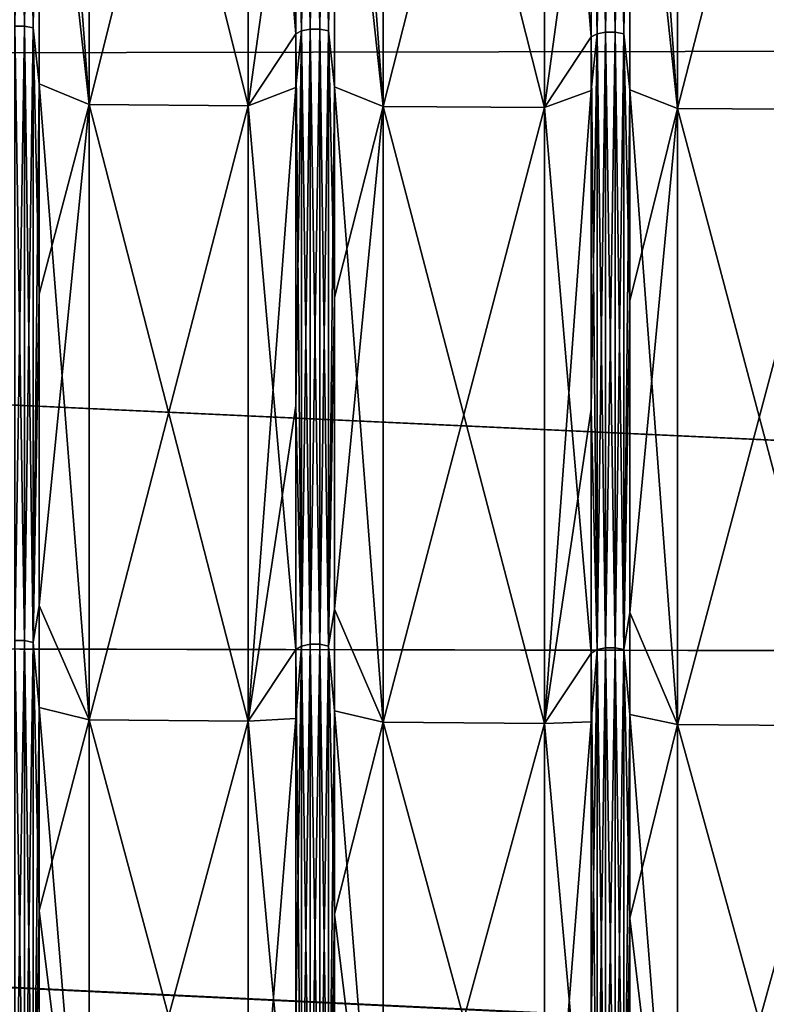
# Model space of a CAD drawing. Header units: metres. Extents: x -31 to 116, y -84 to 84.
# Tile 412 of 656: x 64.21 to 69.47, y -30.12 to -23.18. Entities that reach past the tile are written whole.
import ezdxf

# ---------------------------------------------------------------- set-up
doc = ezdxf.new("R2010")
doc.units = ezdxf.units.M
doc.layers.add('solid_80010000GA_11_1', color=7, linetype='CONTINUOUS')

msp = doc.modelspace()

# ---------------------------------------------------------------- linework, layer by layer
at = {"layer": 'solid_80010000GA_11_1'}
for points in [[(64.247459, -18.755266, 57.722775), (64.179909, -18.755253, 57.722733), (64.179909, -23.226311, 56.073273)], [(64.247459, -23.226328, -56.073315), (64.179909, -23.226311, -56.073273), (64.179909, -18.755253, -57.722733)], [(64.247459, -18.755266, -57.722775), (64.247459, -23.226328, -56.073315), (64.179909, -18.755253, -57.722733)], [(64.247459, -23.226328, 56.073315), (64.247459, -18.755266, 57.722775), (64.179909, -23.226311, 56.073273)], [(64.308144, -18.764439, 57.751003), (64.247459, -18.755266, 57.722775), (64.247459, -23.226328, 56.073315)], [(64.308144, -23.237686, -56.100739), (64.247459, -23.226328, -56.073315), (64.247459, -18.755266, -57.722775)], [(64.308144, -18.764439, -57.751003), (64.308144, -23.237686, -56.100739), (64.247459, -18.755266, -57.722775)], [(64.308144, -23.237686, 56.100739), (64.308144, -18.764439, 57.751003), (64.247459, -23.226328, 56.073315)], [(64.308144, -18.764439, -57.751003), (64.349533, -19.090153, -57.700039), (64.308144, -23.237686, -56.100739)], [(64.308144, -23.237686, 56.100739), (64.349533, -20.61541, 57.172836), (64.308144, -18.764439, 57.751003)], [(66.198471, -23.258472, 56.150921), (66.198471, -18.781225, 57.802666), (66.156929, -21.374306, 56.951633)], [(66.198471, -18.781225, -57.802666), (66.198471, -23.258472, -56.150921), (66.156929, -18.797657, -57.853241)], [(66.259193, -18.772078, 57.774517), (66.198471, -18.781225, 57.802666), (66.198471, -23.258472, 56.150921)], [(66.259193, -23.247147, 56.123577), (66.259193, -18.772078, 57.774517), (66.198471, -23.258472, 56.150921)], [(66.259193, -18.772078, -57.774517), (66.259193, -23.247147, -56.123577), (66.198471, -18.781225, -57.802666)], [(66.259193, -23.247147, -56.123577), (66.198471, -23.258472, -56.150921), (66.198471, -18.781225, -57.802666)], [(66.326744, -18.772093, 57.774559), (66.259193, -18.772078, 57.774517), (66.259193, -23.247147, 56.123577)], [(66.326744, -23.247164, -56.123619), (66.259193, -23.247147, -56.123577), (66.259193, -18.772078, -57.774517)], [(66.326744, -18.772093, -57.774559), (66.326744, -23.247164, -56.123619), (66.259193, -18.772078, -57.774517)], [(66.326744, -23.247164, 56.123619), (66.326744, -18.772093, 57.774559), (66.259193, -23.247147, 56.123577)], [(66.387428, -18.781265, 57.802788), (66.326744, -18.772093, 57.774559), (66.326744, -23.247164, 56.123619)], [(66.387428, -23.258522, -56.151039), (66.326744, -23.247164, -56.123619), (66.326744, -18.772093, -57.774559)], [(66.387428, -18.781265, -57.802788), (66.387428, -23.258522, -56.151039), (66.326744, -18.772093, -57.774559)], [(66.387428, -23.258522, 56.151039), (66.387428, -18.781265, 57.802788), (66.326744, -23.247164, 56.123619)], [(66.387428, -18.781265, -57.802788), (66.428818, -19.10725, -57.751732), (66.387428, -23.258522, -56.151039)], [(66.387428, -23.258522, 56.151039), (66.428818, -20.633863, 57.224064), (66.387428, -18.781265, 57.802788)], [(68.338486, -18.788904, 57.826298), (68.277763, -18.79805, 57.85445), (68.277763, -23.27931, 56.201225)], [(68.338486, -23.267982, 56.173878), (68.338486, -18.788904, 57.826298), (68.277763, -23.27931, 56.201225)], [(68.338486, -18.788904, -57.826298), (68.338486, -23.267982, -56.173878), (68.277763, -18.79805, -57.85445)], [(68.406036, -18.788918, 57.826344), (68.338486, -18.788904, 57.826298), (68.338486, -23.267982, 56.173878)], [(68.406036, -23.268, -56.173923), (68.338486, -23.267982, -56.173878), (68.338486, -18.788904, -57.826298)], [(68.406036, -18.788918, -57.826344), (68.406036, -23.268, -56.173923), (68.338486, -18.788904, -57.826298)], [(68.406036, -23.268, 56.173923), (68.406036, -18.788918, 57.826344), (68.338486, -23.267982, 56.173878)], [(68.466713, -18.79809, 57.854572), (68.406036, -18.788918, 57.826344), (68.406036, -23.268, 56.173923)], [(68.466713, -23.27936, -56.201344), (68.406036, -23.268, -56.173923), (68.406036, -18.788918, -57.826344)], [(68.466713, -18.79809, -57.854572), (68.466713, -23.27936, -56.201344), (68.406036, -18.788918, -57.826344)], [(12.5, -19.366802, -55.339149), (103, -23.341595, -56.357498), (103, -18.847979, -58.015087)], [(12.5, -19.366768, 55.339161), (103, -18.848118, 58.015034), (103, -23.341688, 56.357452)], [(65.820847, -19.305466, -58.445286), (66.156929, -18.797657, -57.853241), (66.156929, -23.278824, -56.200054)], [(66.198471, -23.258472, -56.150921), (66.156929, -23.278824, -56.200054), (66.156929, -18.797657, -57.853241)], [(67.908531, -19.316727, -58.479942), (68.236214, -18.814484, -57.905025), (68.236214, -23.29966, -56.250355)], [(68.277763, -23.27931, 56.201225), (68.277763, -18.79805, 57.85445), (68.236214, -21.393438, 57.002609)], [(68.277763, -18.79805, -57.85445), (68.277763, -23.27931, -56.201225), (68.236214, -18.814484, -57.905025)], [(68.277763, -23.27931, -56.201225), (68.236214, -23.29966, -56.250355), (68.236214, -18.814484, -57.905025)], [(68.338486, -23.267982, -56.173878), (68.277763, -23.27931, -56.201225), (68.277763, -18.79805, -57.85445)], [(68.466713, -23.27936, 56.201344), (68.466713, -18.79809, 57.854572), (68.406036, -23.268, 56.173923)], [(68.466713, -18.79809, -57.854572), (68.508102, -19.124348, -57.803425), (68.466713, -23.27936, -56.201344)], [(68.466713, -23.27936, 56.201344), (68.508102, -20.652317, 57.275288), (68.466713, -18.79809, 57.854572)], [(64.308144, -23.237686, -56.100739), (64.349533, -19.090153, -57.700039), (64.349533, -23.632303, -55.993237)], [(64.701889, -23.777935, -56.751724), (64.349533, -23.632303, -55.993237), (64.349533, -19.090153, -57.700039)], [(64.701889, -19.299429, -58.426712), (64.701889, -23.777935, -56.751724), (64.349533, -19.090153, -57.700039)], [(66.387428, -23.258522, -56.151039), (66.428818, -19.10725, -57.751732), (66.428818, -23.653471, -56.043404)], [(66.772644, -23.791767, -56.785118), (66.428818, -23.653471, -56.043404), (66.428818, -19.10725, -57.751732)], [(66.772644, -19.3106, -58.461086), (66.772644, -23.791767, -56.785118), (66.428818, -19.10725, -57.751732)], [(68.466713, -23.27936, -56.201344), (68.508102, -19.124348, -57.803425), (68.508102, -23.674637, -56.093567)], [(68.843391, -23.805599, -56.818512), (68.508102, -23.674637, -56.093567), (68.508102, -19.124348, -57.803425)], [(68.843391, -19.32177, -58.495464), (68.843391, -23.805599, -56.818512), (68.508102, -19.124348, -57.803425)], [(64.701889, -23.777935, 56.751724), (64.701889, -19.299429, 58.426712), (64.349533, -20.61541, 57.172836)], [(65.820847, -19.305466, 58.445286), (64.701889, -19.299429, 58.426712), (64.701889, -23.777935, 56.751724)], [(65.820847, -23.78541, -56.769772), (64.701889, -23.777935, -56.751724), (64.701889, -19.299429, -58.426712)], [(65.820847, -23.78541, -56.769772), (64.701889, -19.299429, -58.426712), (65.820847, -19.305466, -58.445286)], [(65.820847, -19.305466, 58.445286), (64.701889, -23.777935, 56.751724), (65.820847, -23.78541, 56.769772)], [(65.820847, -19.305466, 58.445286), (65.820847, -23.78541, 56.769772), (66.156929, -21.374306, 56.951633)], [(65.820847, -23.78541, -56.769772), (65.820847, -19.305466, -58.445286), (66.156929, -23.278824, -56.200054)], [(66.772644, -23.791767, 56.785118), (66.772644, -19.3106, 58.461086), (66.428818, -20.633863, 57.224064)], [(67.908531, -19.316727, 58.479942), (66.772644, -19.3106, 58.461086), (66.772644, -23.791767, 56.785118)], [(67.908531, -23.799355, -56.803436), (66.772644, -23.791767, -56.785118), (66.772644, -19.3106, -58.461086)], [(67.908531, -23.799355, -56.803436), (66.772644, -19.3106, -58.461086), (67.908531, -19.316727, -58.479942)], [(67.908531, -19.316727, 58.479942), (66.772644, -23.791767, 56.785118), (67.908531, -23.799355, 56.803436)], [(67.908531, -19.316727, 58.479942), (67.908531, -23.799355, 56.803436), (68.236214, -21.393438, 57.002609)], [(67.908531, -23.799355, -56.803436), (67.908531, -19.316727, -58.479942), (68.236214, -23.29966, -56.250355)], [(68.843391, -23.805599, 56.818512), (68.843391, -19.32177, 58.495464), (68.508102, -20.652317, 57.275288)], [(69.996216, -19.327988, 58.514603), (68.843391, -19.32177, 58.495464), (68.843391, -23.805599, 56.818512)], [(69.996216, -23.813299, -56.837105), (68.843391, -23.805599, -56.818512), (68.843391, -19.32177, -58.495464)], [(69.996216, -23.813299, -56.837105), (68.843391, -19.32177, -58.495464), (69.996216, -19.327988, -58.514603)], [(69.996216, -19.327988, 58.514603), (68.843391, -23.805599, 56.818512), (69.996216, -23.813299, 56.837105)], [(12.5, -23.505802, 53.711929), (12.5, -19.366768, 55.339161), (103, -23.341688, 56.357452)], [(12.5, -19.366802, -55.339149), (12.5, -23.505838, -53.711914), (103, -23.341595, -56.357498)], [(64.308144, -23.237686, 56.100739), (64.349533, -25.114065, 55.344486), (64.349533, -20.61541, 57.172836)], [(64.701889, -23.777935, 56.751724), (64.349533, -20.61541, 57.172836), (64.349533, -25.114065, 55.344486)], [(66.387428, -23.258522, 56.151039), (66.428818, -25.136597, 55.394054), (66.428818, -20.633863, 57.224064)], [(66.772644, -23.791767, 56.785118), (66.428818, -20.633863, 57.224064), (66.428818, -25.136597, 55.394054)], [(68.466713, -23.27936, 56.201344), (68.508102, -25.159126, 55.443623), (68.508102, -20.652317, 57.275288)], [(68.843391, -23.805599, 56.818512), (68.508102, -20.652317, 57.275288), (68.508102, -25.159126, 55.443623)], [(65.820847, -23.78541, 56.769772), (66.156929, -23.656631, 56.042068), (66.156929, -21.374306, 56.951633)], [(66.198471, -23.258472, 56.150921), (66.156929, -21.374306, 56.951633), (66.156929, -23.656631, 56.042068)], [(67.908531, -23.799355, 56.803436), (68.236214, -23.677807, 56.092232), (68.236214, -21.393438, 57.002609)], [(68.277763, -23.27931, 56.201225), (68.236214, -21.393438, 57.002609), (68.236214, -23.677807, 56.092232)], [(64.247459, -23.226328, 56.073315), (64.179909, -23.226311, 56.073273), (64.179909, -27.554169, 54.078102)], [(64.247459, -27.55419, -54.078144), (64.179909, -27.554169, -54.078102), (64.179909, -23.226311, -56.073273)], [(64.247459, -23.226328, -56.073315), (64.247459, -27.55419, -54.078144), (64.179909, -23.226311, -56.073273)], [(64.247459, -27.55419, 54.078144), (64.247459, -23.226328, 56.073315), (64.179909, -27.554169, 54.078102)], [(64.308144, -23.237686, 56.100739), (64.247459, -23.226328, 56.073315), (64.247459, -27.55419, 54.078144)], [(64.308144, -27.567665, -54.104591), (64.247459, -27.55419, -54.078144), (64.247459, -23.226328, -56.073315)], [(64.308144, -23.237686, -56.100739), (64.308144, -27.567665, -54.104591), (64.247459, -23.226328, -56.073315)], [(64.308144, -27.567665, 54.104591), (64.308144, -23.237686, 56.100739), (64.247459, -27.55419, 54.078144)], [(64.308144, -23.237686, -56.100739), (64.349533, -23.632303, -55.993237), (64.308144, -27.567665, -54.104591)], [(64.308144, -27.567665, 54.104591), (64.349533, -25.114065, 55.344486), (64.308144, -23.237686, 56.100739)], [(65.820847, -23.78541, -56.769772), (66.156929, -23.278824, -56.200054), (66.156929, -27.616468, -54.200371)], [(66.198471, -23.258472, 56.150921), (66.156929, -23.656631, 56.042068), (66.156929, -25.900366, 55.04108)], [(66.198471, -27.592325, 54.152988), (66.198471, -23.258472, 56.150921), (66.156929, -25.900366, 55.04108)], [(66.198471, -23.258472, -56.150921), (66.198471, -27.592325, -54.152988), (66.156929, -23.278824, -56.200054)], [(66.198471, -27.592325, -54.152988), (66.156929, -27.616468, -54.200371), (66.156929, -23.278824, -56.200054)], [(66.259193, -23.247147, 56.123577), (66.198471, -23.258472, 56.150921), (66.198471, -27.592325, 54.152988)], [(66.259193, -27.578888, 54.126617), (66.259193, -23.247147, 56.123577), (66.198471, -27.592325, 54.152988)], [(66.259193, -23.247147, -56.123577), (66.259193, -27.578888, -54.126617), (66.198471, -23.258472, -56.150921)], [(66.259193, -27.578888, -54.126617), (66.198471, -27.592325, -54.152988), (66.198471, -23.258472, -56.150921)], [(66.326744, -23.247164, 56.123619), (66.259193, -23.247147, 56.123577), (66.259193, -27.578888, 54.126617)], [(66.326744, -27.578909, -54.126656), (66.259193, -27.578888, -54.126617), (66.259193, -23.247147, -56.123577)], [(66.326744, -23.247164, -56.123619), (66.326744, -27.578909, -54.126656), (66.259193, -23.247147, -56.123577)], [(66.326744, -27.578909, 54.126656), (66.326744, -23.247164, 56.123619), (66.259193, -27.578888, 54.126617)], [(66.387428, -23.258522, 56.151039), (66.326744, -23.247164, 56.123619), (66.326744, -27.578909, 54.126656)], [(66.387428, -27.592384, -54.153103), (66.326744, -27.578909, -54.126656), (66.326744, -23.247164, -56.123619)], [(66.387428, -23.258522, -56.151039), (66.387428, -27.592384, -54.153103), (66.326744, -23.247164, -56.123619)], [(66.387428, -27.592384, 54.153103), (66.387428, -23.258522, 56.151039), (66.326744, -27.578909, 54.126656)], [(66.387428, -23.258522, -56.151039), (66.428818, -23.653471, -56.043404), (66.387428, -27.592384, -54.153103)], [(66.387428, -27.592384, 54.153103), (66.428818, -25.136597, 55.394054), (66.387428, -23.258522, 56.151039)], [(67.908531, -23.799355, -56.803436), (68.236214, -23.29966, -56.250355), (68.236214, -27.641188, -54.248886)], [(68.277763, -23.27931, 56.201225), (68.236214, -23.677807, 56.092232), (68.236214, -25.92355, 55.090347)], [(68.277763, -27.617044, 54.201504), (68.277763, -23.27931, 56.201225), (68.236214, -25.92355, 55.090347)], [(68.277763, -23.27931, -56.201225), (68.277763, -27.617044, -54.201504), (68.236214, -23.29966, -56.250355)], [(68.277763, -27.617044, -54.201504), (68.236214, -27.641188, -54.248886), (68.236214, -23.29966, -56.250355)], [(68.338486, -23.267982, 56.173878), (68.277763, -23.27931, 56.201225), (68.277763, -27.617044, 54.201504)], [(68.338486, -27.603607, 54.175129), (68.338486, -23.267982, 56.173878), (68.277763, -27.617044, 54.201504)], [(68.338486, -23.267982, -56.173878), (68.338486, -27.603607, -54.175129), (68.277763, -23.27931, -56.201225)], [(68.338486, -27.603607, -54.175129), (68.277763, -27.617044, -54.201504), (68.277763, -23.27931, -56.201225)], [(68.406036, -23.268, 56.173923), (68.338486, -23.267982, 56.173878), (68.338486, -27.603607, 54.175129)], [(68.406036, -27.603628, -54.175171), (68.338486, -27.603607, -54.175129), (68.338486, -23.267982, -56.173878)], [(68.406036, -23.268, -56.173923), (68.406036, -27.603628, -54.175171), (68.338486, -23.267982, -56.173878)], [(68.406036, -27.603628, 54.175171), (68.406036, -23.268, 56.173923), (68.338486, -27.603607, 54.175129)], [(68.466713, -23.27936, 56.201344), (68.406036, -23.268, 56.173923), (68.406036, -27.603628, 54.175171)], [(68.466713, -27.617104, -54.201618), (68.406036, -27.603628, -54.175171), (68.406036, -23.268, -56.173923)], [(68.466713, -23.27936, -56.201344), (68.466713, -27.617104, -54.201618), (68.406036, -23.268, -56.173923)], [(68.466713, -27.617104, 54.201618), (68.466713, -23.27936, 56.201344), (68.406036, -27.603628, 54.175171)], [(68.466713, -23.27936, -56.201344), (68.508102, -23.674637, -56.093567), (68.466713, -27.617104, -54.201618)], [(68.466713, -27.617104, 54.201618), (68.508102, -25.159126, 55.443623), (68.466713, -23.27936, 56.201344)], [(12.5, -23.505838, -53.711914), (103, -27.691591, -54.352322), (103, -23.341595, -56.357498)], [(12.5, -23.505802, 53.711929), (103, -23.341688, 56.357452), (103, -27.689806, 54.35323)], [(12.5, -27.509588, 51.775642), (12.5, -23.505802, 53.711929), (103, -27.689806, 54.35323)], [(12.5, -23.505838, -53.711914), (12.5, -27.509621, -51.775623), (103, -27.691591, -54.352322)], [(64.308144, -27.567665, -54.104591), (64.349533, -23.632303, -55.993237), (64.349533, -28.02426, -53.929298)], [(64.701889, -28.112856, -54.734047), (64.349533, -28.02426, -53.929298), (64.349533, -23.632303, -55.993237)], [(64.701889, -23.777935, -56.751724), (64.701889, -28.112856, -54.734047), (64.349533, -23.632303, -55.993237)], [(65.820847, -28.121723, 54.75145), (66.156929, -25.900366, 55.04108), (66.156929, -23.656631, 56.042068)], [(65.820847, -23.78541, 56.769772), (65.820847, -28.121723, 54.75145), (66.156929, -23.656631, 56.042068)], [(66.387428, -27.592384, -54.153103), (66.428818, -23.653471, -56.043404), (66.428818, -28.04936, -53.977615)], [(66.772644, -28.129267, -54.766251), (66.428818, -28.04936, -53.977615), (66.428818, -23.653471, -56.043404)], [(66.772644, -23.791767, -56.785118), (66.772644, -28.129267, -54.766251), (66.428818, -23.653471, -56.043404)], [(67.908531, -28.138268, 54.783916), (68.236214, -25.92355, 55.090347), (68.236214, -23.677807, 56.092232)], [(67.908531, -23.799355, 56.803436), (67.908531, -28.138268, 54.783916), (68.236214, -23.677807, 56.092232)], [(68.466713, -27.617104, -54.201618), (68.508102, -23.674637, -56.093567), (68.508102, -28.074463, -54.025932)], [(68.843391, -28.145676, -54.798458), (68.508102, -28.074463, -54.025932), (68.508102, -23.674637, -56.093567)], [(68.843391, -23.805599, -56.818512), (68.843391, -28.145676, -54.798458), (68.508102, -23.674637, -56.093567)], [(64.701889, -23.777935, 56.751724), (64.349533, -25.114065, 55.344486), (64.349533, -27.306795, 54.296108)], [(64.701889, -28.112856, 54.734047), (64.701889, -23.777935, 56.751724), (64.349533, -27.306795, 54.296108)], [(65.820847, -23.78541, 56.769772), (64.701889, -23.777935, 56.751724), (64.701889, -28.112856, 54.734047)], [(65.820847, -28.121723, -54.75145), (64.701889, -28.112856, -54.734047), (64.701889, -23.777935, -56.751724)], [(65.820847, -28.121723, -54.75145), (64.701889, -23.777935, -56.751724), (65.820847, -23.78541, -56.769772)], [(65.820847, -23.78541, 56.769772), (64.701889, -28.112856, 54.734047), (65.820847, -28.121723, 54.75145)], [(65.820847, -28.121723, -54.75145), (65.820847, -23.78541, -56.769772), (66.156929, -27.616468, -54.200371)], [(66.772644, -23.791767, 56.785118), (66.428818, -25.136597, 55.394054), (66.428818, -27.331293, 54.344734)], [(66.772644, -28.129267, 54.766251), (66.772644, -23.791767, 56.785118), (66.428818, -27.331293, 54.344734)], [(67.908531, -23.799355, 56.803436), (66.772644, -23.791767, 56.785118), (66.772644, -28.129267, 54.766251)], [(67.908531, -28.138268, -54.783916), (66.772644, -28.129267, -54.766251), (66.772644, -23.791767, -56.785118)], [(67.908531, -28.138268, -54.783916), (66.772644, -23.791767, -56.785118), (67.908531, -23.799355, -56.803436)], [(67.908531, -23.799355, 56.803436), (66.772644, -28.129267, 54.766251), (67.908531, -28.138268, 54.783916)], [(67.908531, -28.138268, -54.783916), (67.908531, -23.799355, -56.803436), (68.236214, -27.641188, -54.248886)], [(68.843391, -23.805599, 56.818512), (68.508102, -25.159126, 55.443623), (68.508102, -27.355791, 54.39336)], [(68.843391, -28.145676, 54.798458), (68.843391, -23.805599, 56.818512), (68.508102, -27.355791, 54.39336)], [(69.996216, -23.813299, 56.837105), (68.843391, -23.805599, 56.818512), (68.843391, -28.145676, 54.798458)], [(69.996216, -28.154812, -54.816387), (68.843391, -28.145676, -54.798458), (68.843391, -23.805599, -56.818512)], [(69.996216, -28.154812, -54.816387), (68.843391, -23.805599, -56.818512), (69.996216, -23.813299, -56.837105)], [(69.996216, -23.813299, 56.837105), (68.843391, -28.145676, 54.798458), (69.996216, -28.154812, 54.816387)], [(64.308144, -27.567665, 54.104591), (64.349533, -27.306795, 54.296108), (64.349533, -25.114065, 55.344486)], [(66.387428, -27.592384, 54.153103), (66.428818, -27.331293, 54.344734), (66.428818, -25.136597, 55.394054)], [(68.466713, -27.617104, 54.201618), (68.508102, -27.355791, 54.39336), (68.508102, -25.159126, 55.443623)], [(65.820847, -28.121723, 54.75145), (66.156929, -28.101851, 53.950306), (66.156929, -25.900366, 55.04108)], [(66.198471, -27.592325, 54.152988), (66.156929, -25.900366, 55.04108), (66.156929, -28.101851, 53.950306)], [(67.908531, -28.138268, 54.783916), (68.236214, -28.127005, 53.998596), (68.236214, -25.92355, 55.090347)], [(68.277763, -27.617044, 54.201504), (68.236214, -25.92355, 55.090347), (68.236214, -28.127005, 53.998596)], [(64.308144, -27.567665, 54.104591), (64.349533, -29.455189, 53.161266), (64.349533, -27.306795, 54.296108)], [(64.701889, -28.112856, 54.734047), (64.349533, -27.306795, 54.296108), (64.349533, -29.455189, 53.161266)], [(66.387428, -27.592384, 54.153103), (66.428818, -29.481613, 53.208874), (66.428818, -27.331293, 54.344734)], [(66.772644, -28.129267, 54.766251), (66.428818, -27.331293, 54.344734), (66.428818, -29.481613, 53.208874)], [(68.466713, -27.617104, 54.201618), (68.508102, -29.508038, 53.256477), (68.508102, -27.355791, 54.39336)], [(68.843391, -28.145676, 54.798458), (68.508102, -27.355791, 54.39336), (68.508102, -29.508038, 53.256477)], [(12.5, -27.509588, 51.775642), (103, -27.689806, 54.35323), (103, -31.86529, 52.015404)], [(12.5, -31.355293, 49.541309), (12.5, -27.509588, 51.775642), (103, -31.86529, 52.015404)], [(12.5, -27.509621, -51.775623), (103, -31.870413, -52.012264), (103, -27.691591, -54.352322)], [(12.5, -27.509621, -51.775623), (12.5, -31.355318, -49.54129), (103, -31.870413, -52.012264)], [(64.247459, -27.55419, 54.078144), (64.179909, -27.554169, 54.078102), (64.179909, -31.712149, 51.749523)], [(64.247459, -31.712172, -51.749561), (64.179909, -31.712149, -51.749523), (64.179909, -27.554169, -54.078102)], [(64.247459, -27.55419, -54.078144), (64.247459, -31.712172, -51.749561), (64.179909, -27.554169, -54.078102)], [(64.247459, -31.712172, 51.749561), (64.247459, -27.55419, 54.078144), (64.179909, -31.712149, 51.749523)], [(64.308144, -27.567665, 54.104591), (64.247459, -27.55419, 54.078144), (64.247459, -31.712172, 51.749561)], [(64.308144, -31.72768, -51.774868), (64.247459, -31.712172, -51.749561), (64.247459, -27.55419, -54.078144)], [(64.308144, -27.567665, -54.104591), (64.308144, -31.72768, -51.774868), (64.247459, -27.55419, -54.078144)], [(64.308144, -31.72768, 51.774868), (64.308144, -27.567665, 54.104591), (64.247459, -31.712172, 51.749561)], [(64.308144, -27.567665, -54.104591), (64.349533, -28.02426, -53.929298), (64.308144, -31.72768, -51.774868)], [(64.308144, -31.72768, 51.774868), (64.349533, -29.455189, 53.161266), (64.308144, -27.567665, 54.104591)], [(66.198471, -27.592325, 54.152988), (66.156929, -28.101851, 53.950306), (66.156929, -30.257494, 52.771523)], [(66.198471, -31.756062, 51.821182), (66.198471, -27.592325, 54.152988), (66.156929, -30.257494, 52.771523)], [(66.198471, -27.592325, -54.152988), (66.198471, -31.756062, -51.821182), (66.156929, -27.616468, -54.200371)], [(66.259193, -27.578888, 54.126617), (66.198471, -27.592325, 54.152988), (66.198471, -31.756062, 51.821182)], [(66.259193, -31.740597, 51.795948), (66.259193, -27.578888, 54.126617), (66.198471, -31.756062, 51.821182)], [(66.259193, -27.578888, -54.126617), (66.259193, -31.740597, -51.795948), (66.198471, -27.592325, -54.152988)], [(66.259193, -31.740597, -51.795948), (66.198471, -31.756062, -51.821182), (66.198471, -27.592325, -54.152988)], [(66.326744, -27.578909, 54.126656), (66.259193, -27.578888, 54.126617), (66.259193, -31.740597, 51.795948)], [(66.326744, -31.740622, -51.795986), (66.259193, -31.740597, -51.795948), (66.259193, -27.578888, -54.126617)], [(66.326744, -27.578909, -54.126656), (66.326744, -31.740622, -51.795986), (66.259193, -27.578888, -54.126617)], [(66.326744, -31.740622, 51.795986), (66.326744, -27.578909, 54.126656), (66.259193, -31.740597, 51.795948)], [(66.387428, -27.592384, 54.153103), (66.326744, -27.578909, 54.126656), (66.326744, -31.740622, 51.795986)], [(66.387428, -31.75613, -51.821293), (66.326744, -31.740622, -51.795986), (66.326744, -27.578909, -54.126656)], [(66.387428, -27.592384, -54.153103), (66.387428, -31.75613, -51.821293), (66.326744, -27.578909, -54.126656)], [(66.387428, -31.75613, 51.821293), (66.387428, -27.592384, 54.153103), (66.326744, -31.740622, 51.795986)], [(66.387428, -27.592384, -54.153103), (66.428818, -28.04936, -53.977615), (66.387428, -31.75613, -51.821293)], [(66.387428, -31.75613, 51.821293), (66.428818, -29.481613, 53.208874), (66.387428, -27.592384, 54.153103)], [(68.338486, -27.603607, 54.175129), (68.277763, -27.617044, 54.201504), (68.277763, -31.784512, 51.867607)], [(68.338486, -31.769047, 51.842373), (68.338486, -27.603607, 54.175129), (68.277763, -31.784512, 51.867607)], [(68.338486, -27.603607, -54.175129), (68.338486, -31.769047, -51.842373), (68.277763, -27.617044, -54.201504)], [(68.406036, -27.603628, 54.175171), (68.338486, -27.603607, 54.175129), (68.338486, -31.769047, 51.842373)], [(68.406036, -31.76907, -51.842411), (68.338486, -31.769047, -51.842373), (68.338486, -27.603607, -54.175129)], [(68.406036, -27.603628, -54.175171), (68.406036, -31.76907, -51.842411), (68.338486, -27.603607, -54.175129)], [(68.406036, -31.76907, 51.842411), (68.406036, -27.603628, 54.175171), (68.338486, -31.769047, 51.842373)], [(68.466713, -27.617104, 54.201618), (68.406036, -27.603628, 54.175171), (68.406036, -31.76907, 51.842411)], [(68.466713, -31.784578, -51.867718), (68.406036, -31.76907, -51.842411), (68.406036, -27.603628, -54.175171)], [(68.466713, -27.617104, -54.201618), (68.466713, -31.784578, -51.867718), (68.406036, -27.603628, -54.175171)], [(65.820847, -28.121723, -54.75145), (66.156929, -27.616468, -54.200371), (66.156929, -31.783848, -51.866528)], [(66.198471, -31.756062, -51.821182), (66.156929, -31.783848, -51.866528), (66.156929, -27.616468, -54.200371)], [(67.908531, -28.138268, -54.783916), (68.236214, -27.641188, -54.248886), (68.236214, -31.812298, -51.912952)], [(68.277763, -27.617044, 54.201504), (68.236214, -28.127005, 53.998596), (68.236214, -30.284576, 52.81876)], [(68.277763, -31.784512, 51.867607), (68.277763, -27.617044, 54.201504), (68.236214, -30.284576, 52.81876)], [(68.277763, -27.617044, -54.201504), (68.277763, -31.784512, -51.867607), (68.236214, -27.641188, -54.248886)], [(68.277763, -31.784512, -51.867607), (68.236214, -31.812298, -51.912952), (68.236214, -27.641188, -54.248886)], [(68.338486, -31.769047, -51.842373), (68.277763, -31.784512, -51.867607), (68.277763, -27.617044, -54.201504)], [(68.466713, -31.784578, 51.867718), (68.466713, -27.617104, 54.201618), (68.406036, -31.76907, 51.842411)], [(68.466713, -27.617104, -54.201618), (68.508102, -28.074463, -54.025932), (68.466713, -31.784578, -51.867718)], [(68.466713, -31.784578, 51.867718), (68.508102, -29.508038, 53.256477), (68.466713, -27.617104, 54.201618)], [(64.308144, -31.72768, -51.774868), (64.349533, -28.02426, -53.929298), (64.349533, -32.236759, -51.52203)], [(64.701889, -32.278019, -52.385857), (64.349533, -32.236759, -51.52203), (64.349533, -28.02426, -53.929298)], [(64.701889, -28.112856, -54.734047), (64.701889, -32.278019, -52.385857), (64.349533, -28.02426, -53.929298)], [(66.387428, -31.75613, -51.821293), (66.428818, -28.04936, -53.977615), (66.428818, -32.265633, -51.568192)], [(66.772644, -32.296906, -52.416676), (66.428818, -32.265633, -51.568192), (66.428818, -28.04936, -53.977615)], [(66.772644, -28.129267, -54.766251), (66.772644, -32.296906, -52.416676), (66.428818, -28.04936, -53.977615)], [(68.466713, -31.784578, -51.867718), (68.508102, -28.074463, -54.025932), (68.508102, -32.294506, -51.614353)], [(68.843391, -32.315792, -52.447495), (68.508102, -32.294506, -51.614353), (68.508102, -28.074463, -54.025932)], [(68.843391, -28.145676, -54.798458), (68.843391, -32.315792, -52.447495), (68.508102, -28.074463, -54.025932)], [(64.701889, -32.278019, 52.385857), (64.701889, -28.112856, 54.734047), (64.349533, -29.455189, 53.161266)], [(65.820847, -28.121723, 54.75145), (64.701889, -28.112856, 54.734047), (64.701889, -32.278019, 52.385857)], [(65.820847, -32.288223, -52.402508), (64.701889, -32.278019, -52.385857), (64.701889, -28.112856, -54.734047)], [(65.820847, -32.288223, -52.402508), (64.701889, -28.112856, -54.734047), (65.820847, -28.121723, -54.75145)], [(65.820847, -28.121723, 54.75145), (64.701889, -32.278019, 52.385857), (65.820847, -32.288223, 52.402508)], [(65.820847, -32.288223, 52.402508), (66.156929, -30.257494, 52.771523), (66.156929, -28.101851, 53.950306)], [(65.820847, -28.121723, 54.75145), (65.820847, -32.288223, 52.402508), (66.156929, -28.101851, 53.950306)], [(65.820847, -32.288223, -52.402508), (65.820847, -28.121723, -54.75145), (66.156929, -31.783848, -51.866528)], [(66.772644, -32.296906, 52.416676), (66.772644, -28.129267, 54.766251), (66.428818, -29.481613, 53.208874)], [(67.908531, -28.138268, 54.783916), (66.772644, -28.129267, 54.766251), (66.772644, -32.296906, 52.416676)], [(67.908531, -32.307266, -52.433578), (66.772644, -32.296906, -52.416676), (66.772644, -28.129267, -54.766251)], [(67.908531, -32.307266, -52.433578), (66.772644, -28.129267, -54.766251), (67.908531, -28.138268, -54.783916)], [(67.908531, -28.138268, 54.783916), (66.772644, -32.296906, 52.416676), (67.908531, -32.307266, 52.433578)], [(67.908531, -32.307266, 52.433578), (68.236214, -30.284576, 52.81876), (68.236214, -28.127005, 53.998596)], [(67.908531, -28.138268, 54.783916), (67.908531, -32.307266, 52.433578), (68.236214, -28.127005, 53.998596)], [(67.908531, -32.307266, -52.433578), (67.908531, -28.138268, -54.783916), (68.236214, -31.812298, -51.912952)], [(68.843391, -32.315792, 52.447495), (68.843391, -28.145676, 54.798458), (68.508102, -29.508038, 53.256477)], [(69.996216, -28.154812, 54.816387), (68.843391, -28.145676, 54.798458), (68.843391, -32.315792, 52.447495)], [(69.996216, -32.326305, -52.464653), (68.843391, -32.315792, -52.447495), (68.843391, -28.145676, -54.798458)], [(69.996216, -32.326305, -52.464653), (68.843391, -28.145676, -54.798458), (69.996216, -28.154812, -54.816387)], [(69.996216, -28.154812, 54.816387), (68.843391, -32.315792, 52.447495), (69.996216, -32.326305, 52.464653)], [(64.308144, -31.72768, 51.774868), (64.349533, -33.605991, 50.639565), (64.349533, -29.455189, 53.161266)], [(64.701889, -32.278019, 52.385857), (64.349533, -29.455189, 53.161266), (64.349533, -33.605991, 50.639565)], [(66.387428, -31.75613, 51.821293), (66.428818, -33.636139, 50.684906), (66.428818, -29.481613, 53.208874)], [(66.772644, -32.296906, 52.416676), (66.428818, -29.481613, 53.208874), (66.428818, -33.636139, 50.684906)], [(68.466713, -31.784578, 51.867718), (68.508102, -33.666286, 50.730247), (68.508102, -29.508038, 53.256477)], [(68.843391, -32.315792, 52.447495), (68.508102, -29.508038, 53.256477), (68.508102, -33.666286, 50.730247)]]:
    msp.add_3dface(points, dxfattribs=at)

doc.saveas('drawing.dxf')
